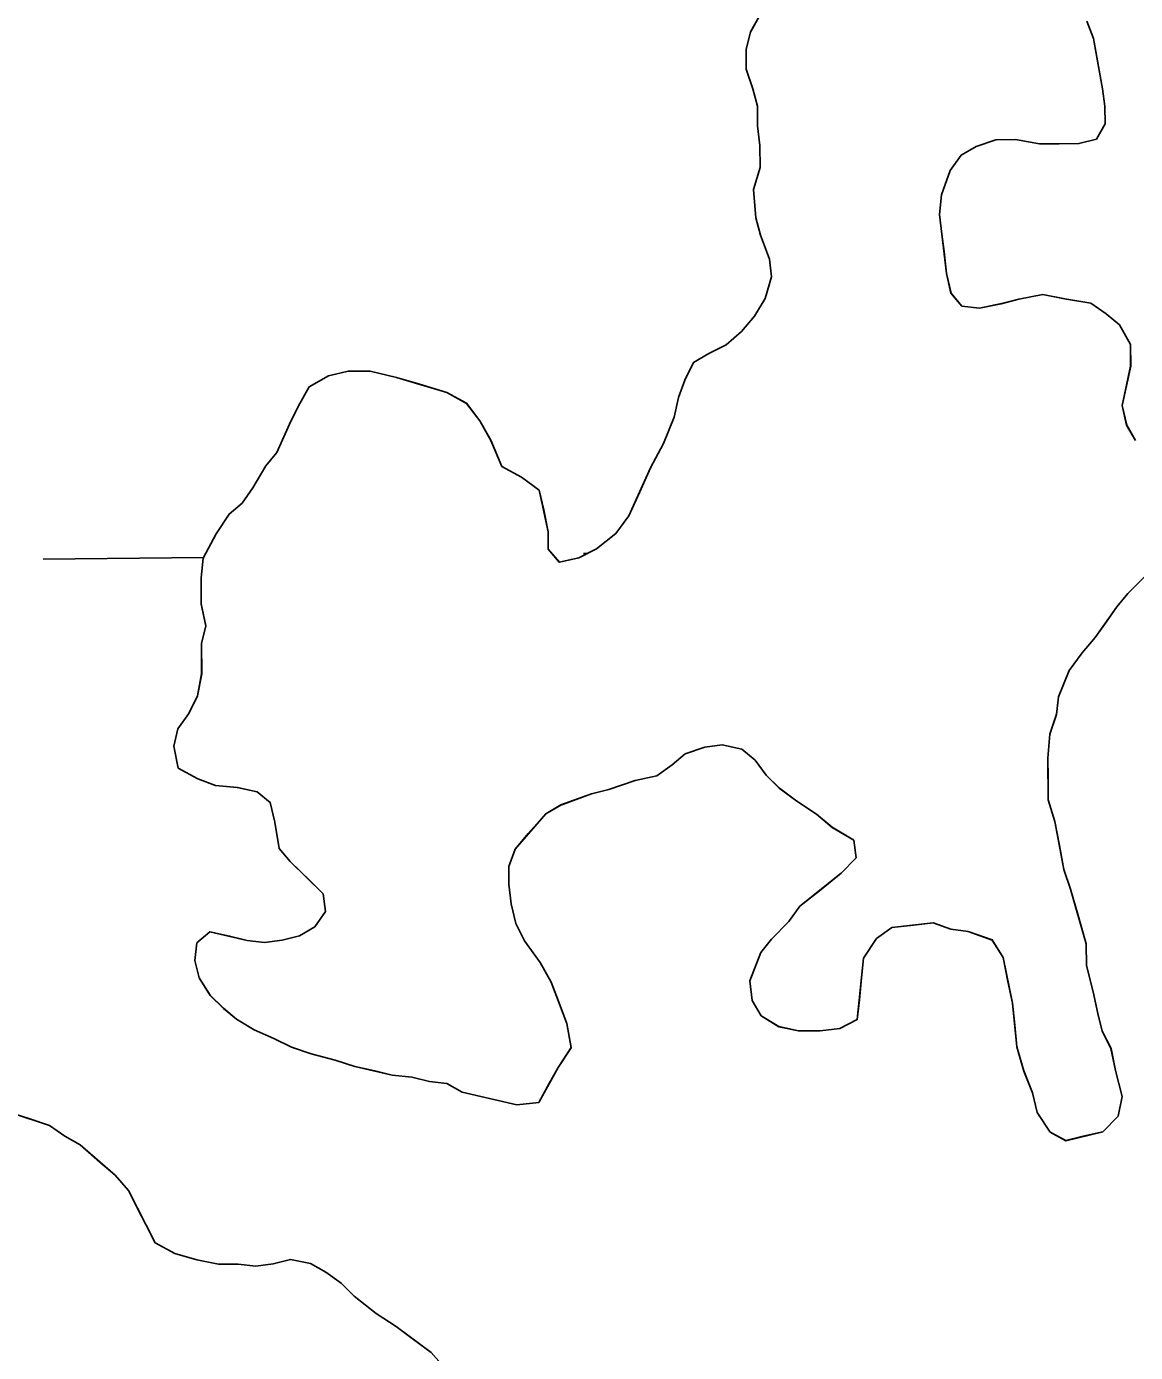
# Model space of a CAD drawing. Extents: x 3734862 to 3772949, y 391520 to 417239.
# Drawn here: x 3748429.3 to 3748626.3, y 411831.1 to 412066.5 of the extents above; entities that cross this region are included whole.
import ezdxf

# ---------------------------------------------------------------- set-up
doc = ezdxf.new("R2010")
doc.units = 0
doc.layers.add('V-TOPO-SHOR', color=7, linetype='Continuous')
doc.layers.add('V-WETL-SWMP', color=7, linetype='Continuous')

msp = doc.modelspace()

# ---------------------------------------------------------------- linework, layer by layer
at = {"layer": 'V-TOPO-SHOR'}
for points in [[(3748557.88, 412065.53), (3748559.42, 412068.26)], [(3748617.64, 412067.47), (3748618.82, 412064.37), (3748619.63, 412059.72), (3748620.43, 412055.46), (3748620.84, 412052.35), (3748620.86, 412049.25), (3748619.33, 412046.52), (3748616.22, 412045.73), (3748612.73, 412045.7), (3748609.24, 412045.68), (3748604.96, 412046.43), (3748601.47, 412046.41), (3748597.99, 412045.22), (3748595.28, 412043.65), (3748593.36, 412040.92), (3748591.83, 412036.64), (3748591.47, 412033.15), (3748591.88, 412029.66), (3748592.29, 412026.55), (3748592.7, 412022.68), (3748593.5, 412019.19), (3748595.45, 412016.87), (3748598.56, 412016.5), (3748602.44, 412017.31), (3748605.54, 412018.1), (3748609.8, 412018.91), (3748613.69, 412018.15), (3748618.35, 412017.41), (3748621.08, 412015.49), (3748623.42, 412013.56), (3748625.38, 412010.08), (3748625.41, 412006.2), (3748624.65, 412002.7), (3748623.9, 411999.2), (3748624.7, 411995.71), (3748626.27, 411993.01)], [(3748506.7, 411877.36), (3748503.97, 411878.9), (3748500.86, 411879.26), (3748497.76, 411880.02), (3748494.26, 411880.39), (3748491.15, 411881.14), (3748487.65, 411881.9), (3748484.15, 411883.04), (3748479.88, 411884.17), (3748476.38, 411885.32), (3748473.26, 411886.85), (3748469.76, 411888.38), (3748466.64, 411890.3), (3748464.3, 411892.23), (3748461.96, 411894.54), (3748460, 411897.63), (3748459.2, 411900.73), (3748459.57, 411903.84), (3748461.89, 411905.79), (3748465.38, 411905.04), (3748468.49, 411904.28), (3748471.6, 411903.92), (3748474.7, 411904.32), (3748477.8, 411905.12), (3748480.51, 411906.69), (3748482.43, 411909.42), (3748482.02, 411912.52), (3748479.68, 411914.83), (3748476.16, 411918.3), (3748474.21, 411920.62), (3748473.4, 411925.27), (3748472.6, 411928.76), (3748470.26, 411930.68), (3748466.77, 411931.44), (3748462.88, 411931.8), (3748459.77, 411932.95), (3748456.26, 411934.86), (3748455.46, 411938.74), (3748456.22, 411941.85), (3748458.14, 411944.58), (3748459.67, 411947.69), (3748460.43, 411951.58), (3748460.39, 411957.01), (3748461.15, 411960.12), (3748460.35, 411964), (3748460.31, 411968.65), (3748460.68, 411972.15), (3748462.98, 411976.43), (3748465.29, 411979.94), (3748467.6, 411981.9), (3748469.53, 411984.63), (3748471.83, 411988.52), (3748473.75, 411990.86), (3748476.05, 411995.92), (3748477.58, 411999.04), (3748479.5, 412002.54), (3748482.98, 412004.5), (3748486.47, 412005.3), (3748490.35, 412005.33), (3748495.02, 412004.2), (3748498.91, 412003.06), (3748503.96, 412001.54), (3748507.46, 411999.62), (3748509.81, 411996.53), (3748511.78, 411993.05), (3748513.75, 411988.4), (3748517.25, 411986.48), (3748520.37, 411984.18), (3748521.17, 411980.69), (3748521.97, 411976.81), (3748521.99, 411973.71), (3748523.95, 411971.39), (3748527.43, 411972.19), (3748530.53, 411973.76), (3748534, 411976.5), (3748536.31, 411979.62), (3748538.23, 411983.9), (3748540.14, 411988.19), (3748542.44, 411992.47), (3748544.35, 411997.14), (3748545.1, 412000.64), (3748546.25, 412003.75), (3748547.78, 412006.86), (3748550.49, 412008.43), (3748553.58, 412010.01), (3748556.28, 412012.35), (3748558.59, 412015.08), (3748560.52, 412018.2), (3748561.65, 412022.09), (3748561.25, 412025.19), (3748559.67, 412029.45), (3748558.87, 412032.55), (3748558.45, 412037.59), (3748559.59, 412041.48), (3748559.56, 412045.36), (3748559.15, 412048.85), (3748559.13, 412052.34), (3748558.33, 412055.44), (3748557.15, 412058.93), (3748557.12, 412062.42), (3748557.88, 412065.53)], [(3748627.97, 411968.96), (3748624.89, 411965.83), (3748622.96, 411963.49)], [(3748622.96, 411963.49), (3748621.04, 411960.76), (3748619.12, 411958.03), (3748616.81, 411955.3), (3748614.5, 411952.18), (3748612.59, 411947.51), (3748612.22, 411944.41), (3748611.08, 411940.91), (3748610.72, 411936.63), (3748610.74, 411933.14), (3748610.76, 411929.26), (3748611.95, 411925.39), (3748612.76, 411921.12), (3748613.56, 411916.86), (3748614.75, 411913.38), (3748615.94, 411909.11), (3748617.53, 411903.69), (3748617.55, 411899.81), (3748618.74, 411895.16), (3748619.55, 411891.28), (3748620.34, 411888.18), (3748621.92, 411885.09), (3748622.72, 411881.21), (3748623.91, 411876.56), (3748623.16, 411873.07), (3748620.46, 411870.33), (3748616.97, 411869.53), (3748613.87, 411868.74), (3748611.14, 411870.27), (3748608.79, 411873.75), (3748607.99, 411877.24), (3748606.42, 411881.11), (3748605.22, 411885.37), (3748604.81, 411889.25), (3748604.4, 411893.13), (3748603.6, 411897), (3748602.79, 411901.27), (3748600.83, 411904.36), (3748596.56, 411905.88), (3748593.45, 411906.25), (3748590.33, 411907.39), (3748586.85, 411906.98), (3748582.97, 411906.57), (3748580.26, 411904.61), (3748577.96, 411901.1), (3748577.59, 411897.61), (3748577.23, 411893.73), (3748576.86, 411890.23), (3748573.77, 411888.66), (3748570.28, 411888.25), (3748566.4, 411888.22), (3748562.9, 411888.98), (3748559.78, 411890.9), (3748558.21, 411893.6), (3748557.8, 411897.1), (3748559.71, 411902.15), (3748561.64, 411904.49), (3748564.72, 411907.62), (3748566.64, 411910.35), (3748570.12, 411913.09), (3748573.98, 411916.22), (3748576.68, 411918.95), (3748576.27, 411922.05), (3748572.37, 411924.36), (3748569.64, 411926.67), (3748566.13, 411928.97), (3748563.02, 411931.28), (3748560.67, 411933.59), (3748558.71, 411936.3), (3748556.37, 411938.23), (3748552.88, 411938.98), (3748549.77, 411938.57), (3748546.29, 411937.38), (3748543.97, 411935.43), (3748541.27, 411933.47), (3748537.39, 411932.67), (3748532.74, 411931.09), (3748529.65, 411930.29), (3748524.22, 411928.32), (3748521.52, 411926.75), (3748518.43, 411923.23), (3748516.12, 411920.5), (3748514.98, 411917.39), (3748515, 411914.28), (3748515.41, 411910.79), (3748516.21, 411907.31), (3748517.78, 411904.21), (3748520.52, 411900.35), (3748522.48, 411896.87), (3748523.67, 411893.77), (3748525.25, 411889.51), (3748526.05, 411885.25), (3748523.75, 411881.74), (3748522.21, 411879.01), (3748520.3, 411875.51), (3748516.42, 411875.1), (3748506.7, 411877.36)], [(3748426.39, 411873.74), (3748429.89, 411872.6), (3748433.39, 411871.45), (3748436.12, 411869.53), (3748438.84, 411868), (3748442.35, 411864.92), (3748445.08, 411862.6), (3748447.43, 411859.9), (3748449, 411856.81), (3748450.58, 411853.71), (3748452.15, 411850.62), (3748455.66, 411848.7), (3748459.54, 411847.56), (3748463.43, 411846.81), (3748466.92, 411846.83), (3748470.03, 411846.46), (3748473.13, 411846.87), (3748476.23, 411847.67), (3748479.73, 411846.92), (3748482.46, 411845.38), (3748485.19, 411843.46), (3748487.53, 411841.14), (3748491.43, 411838.06), (3748494.94, 411835.76), (3748498.06, 411833.45), (3748501.18, 411831.14), (3748503.91, 411828.05)]]:
    msp.add_lwpolyline(points, dxfattribs=at)
at = {"layer": 'V-WETL-SWMP'}
for p, q in [((3748557.88, 412065.52), (3748559.41, 412068.25)), ((3748617.63, 412067.46), (3748618.82, 412064.36)), ((3748557.12, 412062.41), (3748557.88, 412065.52)), ((3748618.82, 412064.36), (3748620.43, 412055.45)), ((3748557.15, 412058.92), (3748557.12, 412062.41)), ((3748558.33, 412055.43), (3748557.15, 412058.92)), ((3748559.13, 412052.33), (3748558.33, 412055.43)), ((3748620.43, 412055.45), (3748620.84, 412052.34)), ((3748559.15, 412048.84), (3748559.13, 412052.33)), ((3748620.84, 412052.34), (3748620.86, 412049.24)), ((3748559.56, 412045.35), (3748559.15, 412048.84)), ((3748620.86, 412049.24), (3748619.32, 412046.51)), ((3748559.59, 412041.47), (3748559.56, 412045.35)), ((3748597.98, 412045.21), (3748595.28, 412043.64)), ((3748601.47, 412046.4), (3748597.98, 412045.21)), ((3748604.96, 412046.42), (3748601.47, 412046.4)), ((3748609.24, 412045.67), (3748604.96, 412046.42)), ((3748616.22, 412045.72), (3748609.24, 412045.67)), ((3748619.32, 412046.51), (3748616.22, 412045.72)), ((3748595.28, 412043.64), (3748593.35, 412040.91)), ((3748558.45, 412037.58), (3748559.59, 412041.47)), ((3748593.35, 412040.91), (3748591.83, 412036.63)), ((3748558.87, 412032.54), (3748558.45, 412037.58)), ((3748591.83, 412036.63), (3748591.46, 412033.14)), ((3748591.46, 412033.14), (3748592.7, 412022.67)), ((3748559.66, 412029.44), (3748558.87, 412032.54)), ((3748561.24, 412025.18), (3748559.66, 412029.44)), ((3748561.65, 412022.08), (3748561.24, 412025.18)), ((3748560.51, 412018.19), (3748561.65, 412022.08)), ((3748592.7, 412022.67), (3748593.49, 412019.18)), ((3748593.49, 412019.18), (3748595.45, 412016.86)), ((3748605.53, 412018.09), (3748609.8, 412018.9)), ((3748609.8, 412018.9), (3748613.68, 412018.15)), ((3748558.59, 412015.08), (3748560.51, 412018.19)), ((3748595.45, 412016.86), (3748598.56, 412016.5)), ((3748598.56, 412016.5), (3748602.43, 412017.3)), ((3748602.43, 412017.3), (3748605.53, 412018.09)), ((3748613.68, 412018.15), (3748618.34, 412017.4)), ((3748618.34, 412017.4), (3748621.07, 412015.48)), ((3748556.28, 412012.34), (3748558.59, 412015.08)), ((3748621.07, 412015.48), (3748623.41, 412013.55)), ((3748553.58, 412010), (3748556.28, 412012.34)), ((3748623.41, 412013.55), (3748625.38, 412010.07)), ((3748550.49, 412008.43), (3748553.58, 412010)), ((3748625.38, 412010.07), (3748625.4, 412006.19)), ((3748547.78, 412006.86), (3748550.49, 412008.43)), ((3748482.98, 412004.5), (3748486.47, 412005.3)), ((3748486.47, 412005.3), (3748490.35, 412005.32)), ((3748490.35, 412005.32), (3748495.01, 412004.19)), ((3748546.25, 412003.74), (3748547.78, 412006.86)), ((3748625.4, 412006.19), (3748623.9, 411999.2)), ((3748477.58, 411999.03), (3748479.5, 412002.54)), ((3748479.5, 412002.54), (3748482.98, 412004.5)), ((3748495.01, 412004.19), (3748503.96, 412001.53)), ((3748545.1, 412000.63), (3748546.25, 412003.74)), ((3748503.96, 412001.53), (3748507.46, 411999.61)), ((3748544.35, 411997.13), (3748545.1, 412000.63)), ((3748476.05, 411995.92), (3748477.58, 411999.03)), ((3748507.46, 411999.61), (3748509.81, 411996.52)), ((3748623.9, 411999.2), (3748624.69, 411995.71)), ((3748473.75, 411990.86), (3748476.05, 411995.92)), ((3748509.81, 411996.52), (3748511.77, 411993.04)), ((3748542.44, 411992.46), (3748544.35, 411997.13)), ((3748624.69, 411995.71), (3748626.26, 411993)), ((3748511.77, 411993.04), (3748513.74, 411988.4)), ((3748471.83, 411988.51), (3748473.75, 411990.86)), ((3748540.14, 411988.18), (3748542.44, 411992.46)), ((3748469.53, 411984.62), (3748471.83, 411988.51)), ((3748513.74, 411988.4), (3748517.25, 411986.48)), ((3748536.31, 411979.62), (3748540.14, 411988.18)), ((3748517.25, 411986.48), (3748520.37, 411984.17)), ((3748467.6, 411981.89), (3748469.53, 411984.62)), ((3748520.37, 411984.17), (3748521.97, 411976.81)), ((3748465.29, 411979.94), (3748467.6, 411981.89)), ((3748462.98, 411976.43), (3748465.29, 411979.94)), ((3748534, 411976.5), (3748536.31, 411979.62)), ((3748460.68, 411972.14), (3748462.98, 411976.43)), ((3748521.97, 411976.81), (3748521.99, 411973.7)), ((3748530.53, 411973.76), (3748534, 411976.5)), ((3748432.25, 411971.94), (3748460.73, 411972.24)), ((3748460.31, 411968.65), (3748460.68, 411972.14)), ((3748521.99, 411973.7), (3748523.94, 411971.39)), ((3748523.94, 411971.39), (3748527.43, 411972.18)), ((3748527.43, 411972.18), (3748530.53, 411973.76)), ((3748528.25, 411972.95), (3748528.95, 411972.96)), ((3748460.34, 411963.99), (3748460.31, 411968.65)), ((3748627.97, 411968.95), (3748624.89, 411965.83)), ((3748624.89, 411965.83), (3748622.96, 411963.49)), ((3748461.15, 411960.12), (3748460.34, 411963.99)), ((3748622.96, 411963.49), (3748619.12, 411958.03)), ((3748460.39, 411957.01), (3748461.15, 411960.12)), ((3748619.12, 411958.03), (3748616.8, 411955.3)), ((3748460.42, 411951.57), (3748460.39, 411957.01)), ((3748616.8, 411955.3), (3748614.5, 411952.18)), ((3748459.67, 411947.69), (3748460.42, 411951.57)), ((3748614.5, 411952.18), (3748612.59, 411947.51)), ((3748458.14, 411944.57), (3748459.67, 411947.69)), ((3748612.59, 411947.51), (3748612.22, 411944.4)), ((3748456.22, 411941.84), (3748458.14, 411944.57)), ((3748612.22, 411944.4), (3748611.08, 411940.9)), ((3748455.46, 411938.73), (3748456.22, 411941.84)), ((3748456.26, 411934.86), (3748455.46, 411938.73)), ((3748552.87, 411938.97), (3748549.77, 411938.56)), ((3748556.37, 411938.22), (3748552.87, 411938.97)), ((3748611.08, 411940.9), (3748610.72, 411936.63)), ((3748546.29, 411937.38), (3748543.97, 411935.42)), ((3748549.77, 411938.56), (3748546.29, 411937.38)), ((3748558.71, 411936.29), (3748556.37, 411938.22)), ((3748560.67, 411933.59), (3748558.71, 411936.29)), ((3748610.72, 411936.63), (3748610.76, 411929.25)), ((3748459.77, 411932.94), (3748456.26, 411934.86)), ((3748543.97, 411935.42), (3748541.27, 411933.47)), ((3748462.88, 411931.8), (3748459.77, 411932.94)), ((3748466.76, 411931.43), (3748462.88, 411931.8)), ((3748537.39, 411932.66), (3748532.74, 411931.08)), ((3748541.27, 411933.47), (3748537.39, 411932.66)), ((3748563.01, 411931.28), (3748560.67, 411933.59)), ((3748470.26, 411930.68), (3748466.76, 411931.43)), ((3748472.6, 411928.75), (3748470.26, 411930.68)), ((3748529.64, 411930.29), (3748524.22, 411928.31)), ((3748532.74, 411931.08), (3748529.64, 411930.29)), ((3748566.13, 411928.97), (3748563.01, 411931.28)), ((3748610.76, 411929.25), (3748611.95, 411925.38)), ((3748473.4, 411925.27), (3748472.6, 411928.75)), ((3748524.22, 411928.31), (3748521.52, 411926.74)), ((3748569.64, 411926.66), (3748566.13, 411928.97)), ((3748474.21, 411920.62), (3748473.4, 411925.27)), ((3748521.52, 411926.74), (3748516.12, 411920.5)), ((3748572.37, 411924.35), (3748569.64, 411926.66)), ((3748611.95, 411925.38), (3748613.56, 411916.85)), ((3748576.27, 411922.05), (3748572.37, 411924.35)), ((3748476.16, 411918.3), (3748474.21, 411920.62)), ((3748516.12, 411920.5), (3748514.98, 411917.38)), ((3748576.68, 411918.95), (3748576.27, 411922.05)), ((3748482.02, 411912.52), (3748476.16, 411918.3)), ((3748573.98, 411916.21), (3748576.68, 411918.95)), ((3748514.98, 411917.38), (3748515, 411914.28)), ((3748566.64, 411910.34), (3748573.98, 411916.21)), ((3748613.56, 411916.85), (3748614.75, 411913.37)), ((3748515, 411914.28), (3748515.41, 411910.79)), ((3748614.75, 411913.37), (3748617.52, 411903.68)), ((3748482.43, 411909.41), (3748482.02, 411912.52)), ((3748515.41, 411910.79), (3748516.21, 411907.3)), ((3748480.51, 411906.68), (3748482.43, 411909.41)), ((3748564.72, 411907.61), (3748566.64, 411910.34)), ((3748459.57, 411903.83), (3748461.88, 411905.79)), ((3748461.88, 411905.79), (3748468.49, 411904.28)), ((3748477.8, 411905.11), (3748480.51, 411906.68)), ((3748516.21, 411907.3), (3748517.78, 411904.21)), ((3748561.63, 411904.49), (3748564.72, 411907.61)), ((3748582.97, 411906.57), (3748580.26, 411904.61)), ((3748590.33, 411907.39), (3748582.97, 411906.57)), ((3748593.45, 411906.25), (3748590.33, 411907.39)), ((3748596.55, 411905.88), (3748593.45, 411906.25)), ((3748600.83, 411904.35), (3748596.55, 411905.88)), ((3748459.2, 411900.73), (3748459.57, 411903.83)), ((3748468.49, 411904.28), (3748471.6, 411903.91)), ((3748471.6, 411903.91), (3748474.7, 411904.32)), ((3748474.7, 411904.32), (3748477.8, 411905.11)), ((3748517.78, 411904.21), (3748520.52, 411900.34)), ((3748559.71, 411902.15), (3748561.63, 411904.49)), ((3748580.26, 411904.61), (3748577.96, 411901.1)), ((3748602.79, 411901.26), (3748600.83, 411904.35)), ((3748617.52, 411903.68), (3748617.55, 411899.8)), ((3748557.8, 411897.09), (3748559.71, 411902.15)), ((3748577.96, 411901.1), (3748576.86, 411890.23)), ((3748604.4, 411893.12), (3748602.79, 411901.26)), ((3748460, 411897.63), (3748459.2, 411900.73)), ((3748520.52, 411900.34), (3748522.49, 411896.86)), ((3748617.55, 411899.8), (3748618.74, 411895.15)), ((3748461.96, 411894.53), (3748460, 411897.63)), ((3748522.49, 411896.86), (3748525.25, 411889.51)), ((3748558.21, 411893.6), (3748557.8, 411897.09)), ((3748464.3, 411892.22), (3748461.96, 411894.53)), ((3748618.74, 411895.15), (3748619.55, 411891.28)), ((3748466.64, 411890.3), (3748464.3, 411892.22)), ((3748559.78, 411890.89), (3748558.21, 411893.6)), ((3748605.22, 411885.37), (3748604.4, 411893.12)), ((3748469.76, 411888.38), (3748466.64, 411890.3)), ((3748525.25, 411889.51), (3748526.05, 411885.24)), ((3748562.9, 411888.97), (3748559.78, 411890.89)), ((3748576.86, 411890.23), (3748573.77, 411888.66)), ((3748619.55, 411891.28), (3748620.34, 411888.18)), ((3748473.26, 411886.85), (3748469.76, 411888.38)), ((3748566.4, 411888.22), (3748562.9, 411888.97)), ((3748570.28, 411888.25), (3748566.4, 411888.22)), ((3748573.77, 411888.66), (3748570.28, 411888.25)), ((3748620.34, 411888.18), (3748621.91, 411885.08)), ((3748476.38, 411885.31), (3748473.26, 411886.85)), ((3748479.88, 411884.17), (3748476.38, 411885.31)), ((3748526.05, 411885.24), (3748523.75, 411881.74)), ((3748606.42, 411881.1), (3748605.22, 411885.37)), ((3748621.91, 411885.08), (3748622.72, 411881.21)), ((3748484.15, 411883.03), (3748479.88, 411884.17)), ((3748487.65, 411881.89), (3748484.15, 411883.03)), ((3748494.26, 411880.38), (3748487.65, 411881.89)), ((3748497.76, 411880.02), (3748494.26, 411880.38)), ((3748500.86, 411879.26), (3748497.76, 411880.02)), ((3748523.75, 411881.74), (3748520.29, 411875.51)), ((3748607.99, 411877.23), (3748606.42, 411881.1)), ((3748622.72, 411881.21), (3748623.91, 411876.56)), ((3748503.97, 411878.89), (3748500.86, 411879.26)), ((3748506.7, 411877.36), (3748503.97, 411878.89)), ((3748516.42, 411875.09), (3748506.7, 411877.36)), ((3748520.29, 411875.51), (3748516.42, 411875.09)), ((3748608.79, 411873.75), (3748607.99, 411877.23)), ((3748623.91, 411876.56), (3748623.16, 411873.06)), ((3748426.39, 411873.74), (3748433.39, 411871.45)), ((3748611.14, 411870.27), (3748608.79, 411873.75)), ((3748623.16, 411873.06), (3748620.46, 411870.33)), ((3748433.39, 411871.45), (3748436.12, 411869.53)), ((3748436.12, 411869.53), (3748438.84, 411868)), ((3748613.87, 411868.73), (3748611.14, 411870.27)), ((3748620.46, 411870.33), (3748613.87, 411868.73)), ((3748438.84, 411868), (3748445.09, 411862.6)), ((3748445.09, 411862.6), (3748447.43, 411859.9)), ((3748447.43, 411859.9), (3748452.15, 411850.62)), ((3748452.15, 411850.62), (3748455.65, 411848.7)), ((3748455.65, 411848.7), (3748459.54, 411847.56)), ((3748459.54, 411847.56), (3748463.43, 411846.81)), ((3748470.03, 411846.46), (3748473.13, 411846.87)), ((3748473.13, 411846.87), (3748476.23, 411847.67)), ((3748476.23, 411847.67), (3748479.73, 411846.91)), ((3748479.73, 411846.91), (3748482.45, 411845.38)), ((3748463.43, 411846.81), (3748466.92, 411846.83)), ((3748466.92, 411846.83), (3748470.03, 411846.46)), ((3748482.45, 411845.38), (3748485.18, 411843.46)), ((3748485.18, 411843.46), (3748487.53, 411841.14)), ((3748487.53, 411841.14), (3748491.43, 411838.06)), ((3748491.43, 411838.06), (3748494.94, 411835.76)), ((3748494.94, 411835.76), (3748501.17, 411831.14))]:
    msp.add_line(p, q, dxfattribs=at)

doc.saveas('drawing.dxf')
